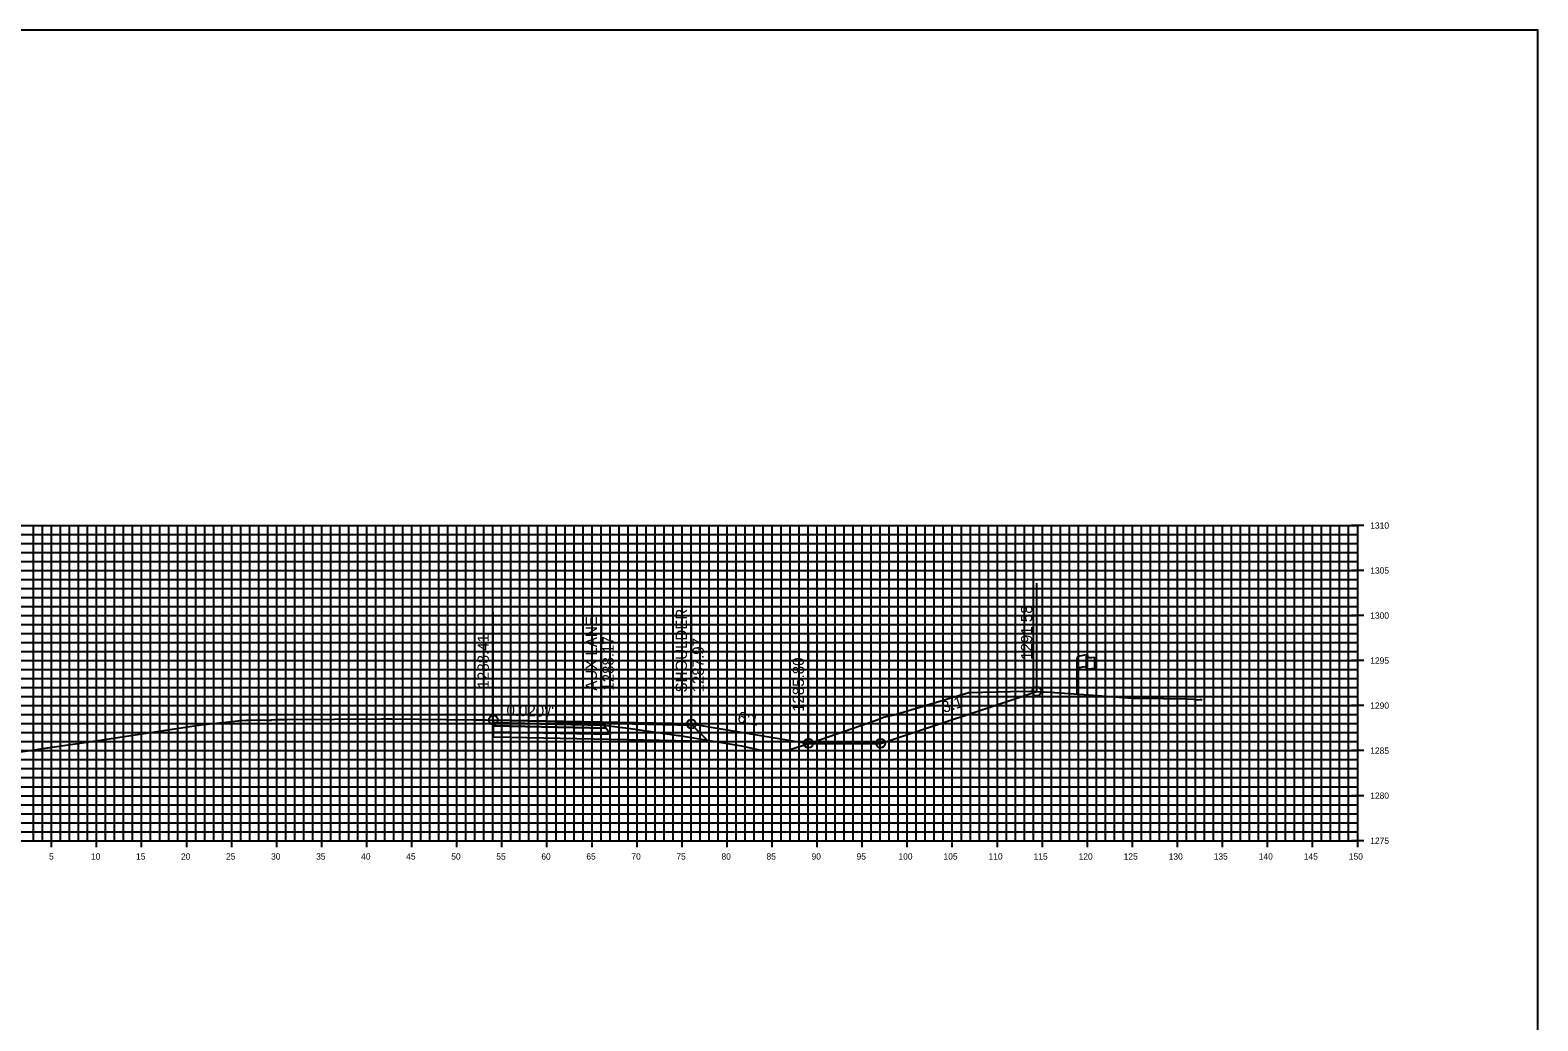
# Model space of a CAD drawing. Extents: x 674939 to 678919, y 750652 to 765176.
# Drawn here: x 678751.2 to 678918.5, y 764146.3 to 764256.3 of the extents above; entities that cross this region are included whole.
import ezdxf

# ---------------------------------------------------------------- set-up
doc = ezdxf.new("R2010")
doc.units = 0
for name, color, linetype in [('R_Alt Surface', 7, 'Continuous'), ('R_Axis', 7, 'Continuous'), ('R_Axis Annot', 7, 'Continuous'), ('R_Exist Surface', 7, 'Continuous'), ('R_Fin Surface', 7, 'Continuous'), ('R_Grid', 7, 'Continuous'), ('R_No Plot', 7, 'Continuous'), ('R_Xsect Elev', 7, 'Continuous'), ('R_Xsect Slope', 7, 'Continuous'), ('S_EXIST_ROW', 7, 'Continuous')]:
    doc.layers.add(name, color=color, linetype=linetype)

msp = doc.modelspace()

# ---------------------------------------------------------------- linework, layer by layer
for points in [[(678837.56, 764177.09), (678845.56, 764177.09), (678862.9, 764182.87)], [(678824.57, 764179.25), (678837.56, 764177.09)]]:
    msp.add_lwpolyline(points)
at = {"layer": 'R_Alt Surface'}
for points in [[(678802.57, 764179.36), (678802.57, 764179.03), (678815.07, 764178.78), (678814.82, 764179.11)], [(678802.57, 764179.03), (678802.57, 764178.37), (678815.57, 764178.11), (678815.07, 764178.78)]]:
    msp.add_lwpolyline(points, close=True, dxfattribs=at)
msp.add_lwpolyline([(678802.57, 764178.37), (678802.57, 764177.83), (678815.57, 764177.57), (678826.44, 764177.35), (678824.69, 764179.1)], dxfattribs=at)
at = {"layer": 'R_Axis'}
for p, q in [((678899.23, 764201.29), (678897.83, 764201.29)), ((678898.53, 764166.29), (678898.53, 764201.29)), ((678899.23, 764196.29), (678897.83, 764196.29)), ((678899.23, 764191.29), (678897.83, 764191.29)), ((678899.23, 764186.29), (678897.83, 764186.29)), ((678899.23, 764181.29), (678897.83, 764181.29)), ((678899.23, 764176.29), (678897.83, 764176.29)), ((678899.23, 764171.29), (678897.83, 764171.29)), ((678598.53, 764166.29), (678898.53, 764166.29)), ((678753.53, 764165.59), (678753.53, 764166.99)), ((678758.53, 764165.59), (678758.53, 764166.99)), ((678763.53, 764165.59), (678763.53, 764166.99)), ((678768.53, 764165.59), (678768.53, 764166.99)), ((678773.53, 764165.59), (678773.53, 764166.99)), ((678778.53, 764165.59), (678778.53, 764166.99)), ((678783.53, 764165.59), (678783.53, 764166.99)), ((678788.53, 764165.59), (678788.53, 764166.99)), ((678793.53, 764165.59), (678793.53, 764166.99)), ((678798.53, 764165.59), (678798.53, 764166.99)), ((678803.53, 764165.59), (678803.53, 764166.99)), ((678808.53, 764165.59), (678808.53, 764166.99)), ((678813.53, 764165.59), (678813.53, 764166.99)), ((678818.53, 764165.59), (678818.53, 764166.99)), ((678823.53, 764165.59), (678823.53, 764166.99)), ((678828.53, 764165.59), (678828.53, 764166.99)), ((678833.53, 764165.59), (678833.53, 764166.99)), ((678838.53, 764165.59), (678838.53, 764166.99)), ((678843.53, 764165.59), (678843.53, 764166.99)), ((678848.53, 764165.59), (678848.53, 764166.99)), ((678853.53, 764165.59), (678853.53, 764166.99)), ((678858.53, 764165.59), (678858.53, 764166.99)), ((678863.53, 764165.59), (678863.53, 764166.99)), ((678868.53, 764165.59), (678868.53, 764166.99)), ((678873.53, 764165.59), (678873.53, 764166.99)), ((678878.53, 764165.59), (678878.53, 764166.99)), ((678883.53, 764165.59), (678883.53, 764166.99)), ((678888.53, 764165.59), (678888.53, 764166.99)), ((678893.53, 764165.59), (678893.53, 764166.99)), ((678899.23, 764166.29), (678897.83, 764166.29)), ((678898.53, 764165.59), (678898.53, 764166.99))]:
    msp.add_line(p, q, dxfattribs=at)
at = {"layer": 'R_Exist Surface'}
msp.add_lwpolyline([(678747.6, 764175.8), (678753.08, 764176.6), (678758.7, 764177.42), (678769.85, 764179.11), (678769.93, 764179.12), (678770.1, 764179.14), (678774.25, 764179.61), (678774.43, 764179.63), (678774.46, 764179.64), (678774.63, 764179.62), (678775.15, 764179.67), (678775.45, 764179.68), (678776.32, 764179.7), (678777.7, 764179.69), (678777.86, 764179.69), (678777.94, 764179.7), (678778.41, 764179.73), (678778.44, 764179.73), (678778.83, 764179.75), (678778.94, 764179.75), (678779.53, 764179.76), (678779.67, 764179.76), (678790.16, 764179.81), (678790.27, 764179.81), (678791.29, 764179.81), (678800.36, 764179.72), (678801.52, 764179.71), (678801.79, 764179.71), (678802.57, 764179.69), (678804.19, 764179.67), (678804.64, 764179.66), (678806.35, 764179.62), (678806.76, 764179.61), (678808.63, 764179.55), (678809.49, 764179.53), (678809.75, 764179.52), (678809.9, 764179.51), (678811.95, 764179.41), (678812.09, 764179.41), (678812.43, 764179.4), (678812.51, 764179.39), (678812.8, 764179.33), (678814.69, 764179.13), (678815.41, 764179.05), (678817.56, 764178.79), (678823.13, 764177.98), (678823.25, 764177.96), (678830.12, 764176.84), (678831.93, 764176.43), (678832.07, 764176.39), (678835.18, 764176.36), (678835.37, 764176.35), (678835.5, 764176.4), (678837.59, 764177.08), (678838.03, 764177.23), (678845.07, 764179.69), (678845.9, 764179.99), (678847.09, 764180.27), (678855.35, 764182.73), (678860, 764182.85), (678862.26, 764182.9), (678864.38, 764182.78), (678868.64, 764182.48), (678873.48, 764182.13), (678874.71, 764182.12), (678876.98, 764182.08), (678879.4, 764182.05), (678880.31, 764181.99), (678880.79, 764181.95), (678881.05, 764181.96), (678881.27, 764181.96)], dxfattribs=at)
at = {"layer": 'R_Fin Surface'}
for points in [[(678802.57, 764179.69), (678814.57, 764179.45), (678824.57, 764179.25), (678837.56, 764177.09), (678845.56, 764177.09), (678862.9, 764182.87)], [(678824.57, 764179.25), (678814.57, 764179.45), (678802.57, 764179.69)], [(678824.57, 764179.25), (678824.57, 764179.25)]]:
    msp.add_lwpolyline(points, dxfattribs=at)
for points in [[(678802.57, 764179.69), (678802.57, 764179.36), (678814.82, 764179.11), (678814.57, 764179.45)], [(678814.57, 764179.45), (678824.57, 764179.25), (678824.69, 764179.1), (678814.68, 764179.29)]]:
    msp.add_lwpolyline(points, close=True, dxfattribs=at)
at = {"layer": 'R_Grid'}
for p, q in [((678598.53, 764201.29), (678898.53, 764201.29)), ((678751.53, 764166.29), (678751.53, 764201.29)), ((678752.53, 764166.29), (678752.53, 764201.29)), ((678753.53, 764166.29), (678753.53, 764201.29)), ((678754.53, 764166.29), (678754.53, 764201.29)), ((678755.53, 764166.29), (678755.53, 764201.29)), ((678756.53, 764166.29), (678756.53, 764201.29)), ((678757.53, 764166.29), (678757.53, 764201.29)), ((678758.53, 764166.29), (678758.53, 764201.29)), ((678759.53, 764166.29), (678759.53, 764201.29)), ((678760.53, 764166.29), (678760.53, 764201.29)), ((678761.53, 764166.29), (678761.53, 764201.29)), ((678762.53, 764166.29), (678762.53, 764201.29)), ((678763.53, 764166.29), (678763.53, 764201.29)), ((678764.53, 764166.29), (678764.53, 764201.29)), ((678765.53, 764166.29), (678765.53, 764201.29)), ((678766.53, 764166.29), (678766.53, 764201.29)), ((678767.53, 764166.29), (678767.53, 764201.29)), ((678768.53, 764166.29), (678768.53, 764201.29)), ((678769.53, 764166.29), (678769.53, 764201.29)), ((678770.53, 764166.29), (678770.53, 764201.29)), ((678771.53, 764166.29), (678771.53, 764201.29)), ((678772.53, 764166.29), (678772.53, 764201.29)), ((678773.53, 764166.29), (678773.53, 764201.29)), ((678774.53, 764166.29), (678774.53, 764201.29)), ((678775.53, 764166.29), (678775.53, 764201.29)), ((678776.53, 764166.29), (678776.53, 764201.29)), ((678777.53, 764166.29), (678777.53, 764201.29)), ((678778.53, 764166.29), (678778.53, 764201.29)), ((678779.53, 764166.29), (678779.53, 764201.29)), ((678780.53, 764166.29), (678780.53, 764201.29)), ((678781.53, 764166.29), (678781.53, 764201.29)), ((678782.53, 764166.29), (678782.53, 764201.29)), ((678783.53, 764166.29), (678783.53, 764201.29)), ((678784.53, 764166.29), (678784.53, 764201.29)), ((678785.53, 764166.29), (678785.53, 764201.29)), ((678786.53, 764166.29), (678786.53, 764201.29)), ((678787.53, 764166.29), (678787.53, 764201.29)), ((678788.53, 764166.29), (678788.53, 764201.29)), ((678789.53, 764166.29), (678789.53, 764201.29)), ((678790.53, 764166.29), (678790.53, 764201.29)), ((678791.53, 764166.29), (678791.53, 764201.29)), ((678792.53, 764166.29), (678792.53, 764201.29)), ((678793.53, 764166.29), (678793.53, 764201.29)), ((678794.53, 764166.29), (678794.53, 764201.29)), ((678795.53, 764166.29), (678795.53, 764201.29)), ((678796.53, 764166.29), (678796.53, 764201.29)), ((678797.53, 764166.29), (678797.53, 764201.29)), ((678798.53, 764166.29), (678798.53, 764201.29)), ((678799.53, 764166.29), (678799.53, 764201.29)), ((678800.53, 764166.29), (678800.53, 764201.29)), ((678801.53, 764166.29), (678801.53, 764201.29)), ((678802.53, 764166.29), (678802.53, 764201.29)), ((678803.53, 764166.29), (678803.53, 764201.29)), ((678804.53, 764166.29), (678804.53, 764201.29)), ((678805.53, 764166.29), (678805.53, 764201.29)), ((678806.53, 764166.29), (678806.53, 764201.29)), ((678807.53, 764166.29), (678807.53, 764201.29)), ((678808.53, 764166.29), (678808.53, 764201.29)), ((678809.53, 764166.29), (678809.53, 764201.29)), ((678810.53, 764166.29), (678810.53, 764201.29)), ((678811.53, 764166.29), (678811.53, 764201.29)), ((678812.53, 764166.29), (678812.53, 764201.29)), ((678813.53, 764166.29), (678813.53, 764201.29)), ((678814.53, 764166.29), (678814.53, 764201.29)), ((678815.53, 764166.29), (678815.53, 764201.29)), ((678816.53, 764166.29), (678816.53, 764201.29)), ((678817.53, 764166.29), (678817.53, 764201.29)), ((678818.53, 764166.29), (678818.53, 764201.29)), ((678819.53, 764166.29), (678819.53, 764201.29)), ((678820.53, 764166.29), (678820.53, 764201.29)), ((678821.53, 764166.29), (678821.53, 764201.29)), ((678822.53, 764166.29), (678822.53, 764201.29)), ((678823.53, 764166.29), (678823.53, 764201.29)), ((678824.53, 764166.29), (678824.53, 764201.29)), ((678825.53, 764166.29), (678825.53, 764201.29)), ((678826.53, 764166.29), (678826.53, 764201.29)), ((678827.53, 764166.29), (678827.53, 764201.29)), ((678828.53, 764166.29), (678828.53, 764201.29)), ((678829.53, 764166.29), (678829.53, 764201.29)), ((678830.53, 764166.29), (678830.53, 764201.29)), ((678831.53, 764166.29), (678831.53, 764201.29)), ((678832.53, 764166.29), (678832.53, 764201.29)), ((678833.53, 764166.29), (678833.53, 764201.29)), ((678834.53, 764166.29), (678834.53, 764201.29)), ((678835.53, 764166.29), (678835.53, 764201.29)), ((678836.53, 764166.29), (678836.53, 764201.29)), ((678837.53, 764166.29), (678837.53, 764201.29)), ((678838.53, 764166.29), (678838.53, 764201.29)), ((678839.53, 764166.29), (678839.53, 764201.29)), ((678840.53, 764166.29), (678840.53, 764201.29)), ((678841.53, 764166.29), (678841.53, 764201.29)), ((678842.53, 764166.29), (678842.53, 764201.29)), ((678843.53, 764166.29), (678843.53, 764201.29)), ((678844.53, 764166.29), (678844.53, 764201.29)), ((678845.53, 764166.29), (678845.53, 764201.29)), ((678846.53, 764166.29), (678846.53, 764201.29)), ((678847.53, 764166.29), (678847.53, 764201.29)), ((678848.53, 764166.29), (678848.53, 764201.29)), ((678849.53, 764166.29), (678849.53, 764201.29)), ((678850.53, 764166.29), (678850.53, 764201.29)), ((678851.53, 764166.29), (678851.53, 764201.29)), ((678852.53, 764166.29), (678852.53, 764201.29)), ((678853.53, 764166.29), (678853.53, 764201.29)), ((678854.53, 764166.29), (678854.53, 764201.29)), ((678855.53, 764166.29), (678855.53, 764201.29)), ((678856.53, 764166.29), (678856.53, 764201.29)), ((678857.53, 764166.29), (678857.53, 764201.29)), ((678858.53, 764166.29), (678858.53, 764201.29)), ((678859.53, 764166.29), (678859.53, 764201.29)), ((678860.53, 764166.29), (678860.53, 764201.29)), ((678861.53, 764166.29), (678861.53, 764201.29)), ((678862.53, 764166.29), (678862.53, 764201.29)), ((678863.53, 764166.29), (678863.53, 764201.29)), ((678864.53, 764166.29), (678864.53, 764201.29)), ((678865.53, 764166.29), (678865.53, 764201.29)), ((678866.53, 764166.29), (678866.53, 764201.29)), ((678867.53, 764166.29), (678867.53, 764201.29)), ((678868.53, 764166.29), (678868.53, 764201.29)), ((678869.53, 764166.29), (678869.53, 764201.29)), ((678870.53, 764166.29), (678870.53, 764201.29)), ((678871.53, 764166.29), (678871.53, 764201.29)), ((678872.53, 764166.29), (678872.53, 764201.29)), ((678873.53, 764166.29), (678873.53, 764201.29)), ((678874.53, 764166.29), (678874.53, 764201.29)), ((678875.53, 764166.29), (678875.53, 764201.29)), ((678876.53, 764166.29), (678876.53, 764201.29)), ((678877.53, 764166.29), (678877.53, 764201.29)), ((678878.53, 764166.29), (678878.53, 764201.29)), ((678879.53, 764166.29), (678879.53, 764201.29)), ((678880.53, 764166.29), (678880.53, 764201.29)), ((678881.53, 764166.29), (678881.53, 764201.29)), ((678882.53, 764166.29), (678882.53, 764201.29)), ((678883.53, 764166.29), (678883.53, 764201.29)), ((678884.53, 764166.29), (678884.53, 764201.29)), ((678885.53, 764166.29), (678885.53, 764201.29)), ((678886.53, 764166.29), (678886.53, 764201.29)), ((678887.53, 764166.29), (678887.53, 764201.29)), ((678888.53, 764166.29), (678888.53, 764201.29)), ((678889.53, 764166.29), (678889.53, 764201.29)), ((678890.53, 764166.29), (678890.53, 764201.29)), ((678891.53, 764166.29), (678891.53, 764201.29)), ((678892.53, 764166.29), (678892.53, 764201.29)), ((678893.53, 764166.29), (678893.53, 764201.29)), ((678894.53, 764166.29), (678894.53, 764201.29)), ((678895.53, 764166.29), (678895.53, 764201.29)), ((678896.53, 764166.29), (678896.53, 764201.29)), ((678897.53, 764166.29), (678897.53, 764201.29)), ((678898.53, 764166.29), (678898.53, 764201.29)), ((678598.53, 764200.29), (678898.53, 764200.29)), ((678598.53, 764199.29), (678898.53, 764199.29)), ((678598.53, 764198.29), (678898.53, 764198.29)), ((678598.53, 764197.29), (678898.53, 764197.29)), ((678598.53, 764196.29), (678898.53, 764196.29)), ((678598.53, 764195.29), (678898.53, 764195.29)), ((678598.53, 764194.29), (678898.53, 764194.29)), ((678598.53, 764193.29), (678898.53, 764193.29)), ((678598.53, 764192.29), (678898.53, 764192.29)), ((678598.53, 764191.29), (678898.53, 764191.29)), ((678598.53, 764190.29), (678898.53, 764190.29)), ((678598.53, 764189.29), (678898.53, 764189.29)), ((678598.53, 764188.29), (678898.53, 764188.29)), ((678598.53, 764187.29), (678898.53, 764187.29)), ((678598.53, 764186.29), (678898.53, 764186.29)), ((678598.53, 764185.29), (678898.53, 764185.29)), ((678598.53, 764184.29), (678898.53, 764184.29)), ((678598.53, 764183.29), (678898.53, 764183.29)), ((678598.53, 764182.29), (678898.53, 764182.29)), ((678598.53, 764181.29), (678898.53, 764181.29)), ((678598.53, 764180.29), (678898.53, 764180.29)), ((678598.53, 764179.29), (678898.53, 764179.29)), ((678598.53, 764178.29), (678898.53, 764178.29)), ((678598.53, 764177.29), (678898.53, 764177.29)), ((678598.53, 764176.29), (678898.53, 764176.29)), ((678598.53, 764175.29), (678898.53, 764175.29)), ((678598.53, 764174.29), (678898.53, 764174.29)), ((678598.53, 764173.29), (678898.53, 764173.29)), ((678598.53, 764172.29), (678898.53, 764172.29)), ((678598.53, 764171.29), (678898.53, 764171.29)), ((678598.53, 764170.29), (678898.53, 764170.29)), ((678598.53, 764169.29), (678898.53, 764169.29)), ((678598.53, 764168.29), (678898.53, 764168.29)), ((678598.53, 764167.29), (678898.53, 764167.29)), ((678598.53, 764166.29), (678898.53, 764166.29))]:
    msp.add_line(p, q, dxfattribs=at)
at = {"layer": 'R_No Plot'}
msp.add_lwpolyline([(678578.53, 764036.29), (678918.53, 764036.29), (678918.53, 764256.29), (678578.53, 764256.29)], close=True, dxfattribs=at)
for centre in [(678862.9, 764182.87), (678802.57, 764179.69), (678824.57, 764179.25), (678837.56, 764177.09), (678845.56, 764177.09)]:
    msp.add_circle(centre, 0.5, dxfattribs=at)
at = {"layer": 'R_Xsect Elev'}
for p, q in [((678862.9, 764182.87), (678862.9, 764194.87)), ((678802.57, 764179.69), (678802.57, 764191.69)), ((678814.57, 764179.45), (678814.57, 764191.45)), ((678824.57, 764179.25), (678824.57, 764191.25)), ((678837.56, 764177.09), (678837.56, 764189.09))]:
    msp.add_line(p, q, dxfattribs=at)
at = {"layer": 'S_EXIST_ROW'}
for p, q in [((678867.38, 764182.65), (678867.38, 764186.6)), ((678868.37, 764186.69), (678868.37, 764186.68)), ((678868.37, 764186.68), (678868.37, 764185.45)), ((678868.54, 764186.85), (678868.54, 764186.61)), ((678869.31, 764186.66), (678869.31, 764185.42))]:
    msp.add_line(p, q, dxfattribs=at)
for centre, radius, start, end in [((678868.45, 764186.69), 0.078, 88.6458, 274.2828), ((678868.46, 764186.85), 0.0783, 263.0712, 93.9564), ((678868.45, 764185.45), 0.0783, 180, 273.9564)]:
    msp.add_arc(centre, radius, start, end, dxfattribs=at)
for centre, major_axis, ratio, start_param, end_param in [((678868.96, 764186.64), (-1.58, -0.04), 0.19887, 5.030368, 6.283185), ((678869.67, 764186.76), (-1.23, -0.13), 0.052933, 0.159456, 1.268315), ((678868.96, 764185.32), (-1.58, -0.04), 0.19887, 5.083035, 6.194897), ((678869.67, 764185.52), (-1.23, -0.13), 0.052933, 0.159456, 1.268315)]:
    msp.add_ellipse(centre, major_axis=major_axis, ratio=ratio, start_param=start_param, end_param=end_param, dxfattribs=at)

# ---------------------------------------------------------------- texts
at = {"layer": 'R_Axis Annot'}
for s, p in [('1310', (678899.93, 764200.94)), ('1305', (678899.93, 764195.94)), ('1300', (678899.93, 764190.94)), ('1295', (678899.93, 764185.94)), ('1290', (678899.93, 764180.94)), ('1285', (678899.93, 764175.94)), ('1280', (678899.93, 764170.94)), ('1275', (678899.93, 764165.94)), ('5', (678753.25, 764164.19)), ('10', (678757.9, 764164.19)), ('15', (678762.9, 764164.19)), ('20', (678767.9, 764164.19)), ('25', (678772.9, 764164.19)), ('30', (678777.9, 764164.19)), ('35', (678782.9, 764164.19)), ('40', (678787.9, 764164.19)), ('45', (678792.9, 764164.19)), ('50', (678797.9, 764164.19)), ('55', (678802.9, 764164.19)), ('60', (678807.9, 764164.19)), ('65', (678812.9, 764164.19)), ('70', (678817.9, 764164.19)), ('75', (678822.9, 764164.19)), ('80', (678827.9, 764164.19)), ('85', (678832.9, 764164.19)), ('90', (678837.9, 764164.19)), ('95', (678842.9, 764164.19)), ('100', (678847.55, 764164.19)), ('105', (678852.55, 764164.19)), ('110', (678857.55, 764164.19)), ('115', (678862.55, 764164.19)), ('120', (678867.55, 764164.19)), ('125', (678872.55, 764164.19)), ('130', (678877.55, 764164.19)), ('135', (678882.55, 764164.19)), ('140', (678887.55, 764164.19)), ('145', (678892.55, 764164.19)), ('150', (678897.55, 764164.19))]:
    msp.add_text(s, height=0.7, dxfattribs=at).set_placement(p)
at = {"layer": 'R_Xsect Elev'}
for s, p in [('AUX LANE', (678814.07, 764182.95)), ('SHOULDER', (678824.07, 764182.75)), ('1291.58', (678862.4, 764186.37)), ('1288.41', (678802.07, 764183.19)), ('1288.17', (678815.94, 764182.95)), ('1287.97', (678825.94, 764182.75)), ('1285.80', (678837.06, 764180.59))]:
    msp.add_text(s, height=1.25, rotation=90, dxfattribs=at).set_placement(p)
at = {"layer": 'R_Xsect Slope'}
for s, rotation, p in [("0.020'/'", 358.8542, (678804.02, 764180.16)), ('3:1', 18.4349, (678852.6, 764180.46)), ('6:1', 350.5377, (678829.62, 764179.42))]:
    msp.add_text(s, height=1.25, rotation=rotation, dxfattribs=at).set_placement(p)
at = {"layer": 'S_EXIST_ROW'}
for s, height, rotation, p in [('R ', 0.2, 9.9884, (678867.9, 764186.1)), (' O', 0.2, 9.9884, (678868.04, 764186.15)), ('W', 0.2, 351.1788, (678868.37, 764185.98)), ('DWB 11-9-07', 0.01, 90, (678868.54, 764186.61)), ('DWB 11-9-07', 0.01, 5.0717, (678869.21, 764185.41)), ('DWB 11-9-07', 0.01, 90, (678867.37, 764182.65))]:
    msp.add_text(s, height=height, rotation=rotation, dxfattribs=at).set_placement(p)

doc.saveas('drawing.dxf')
